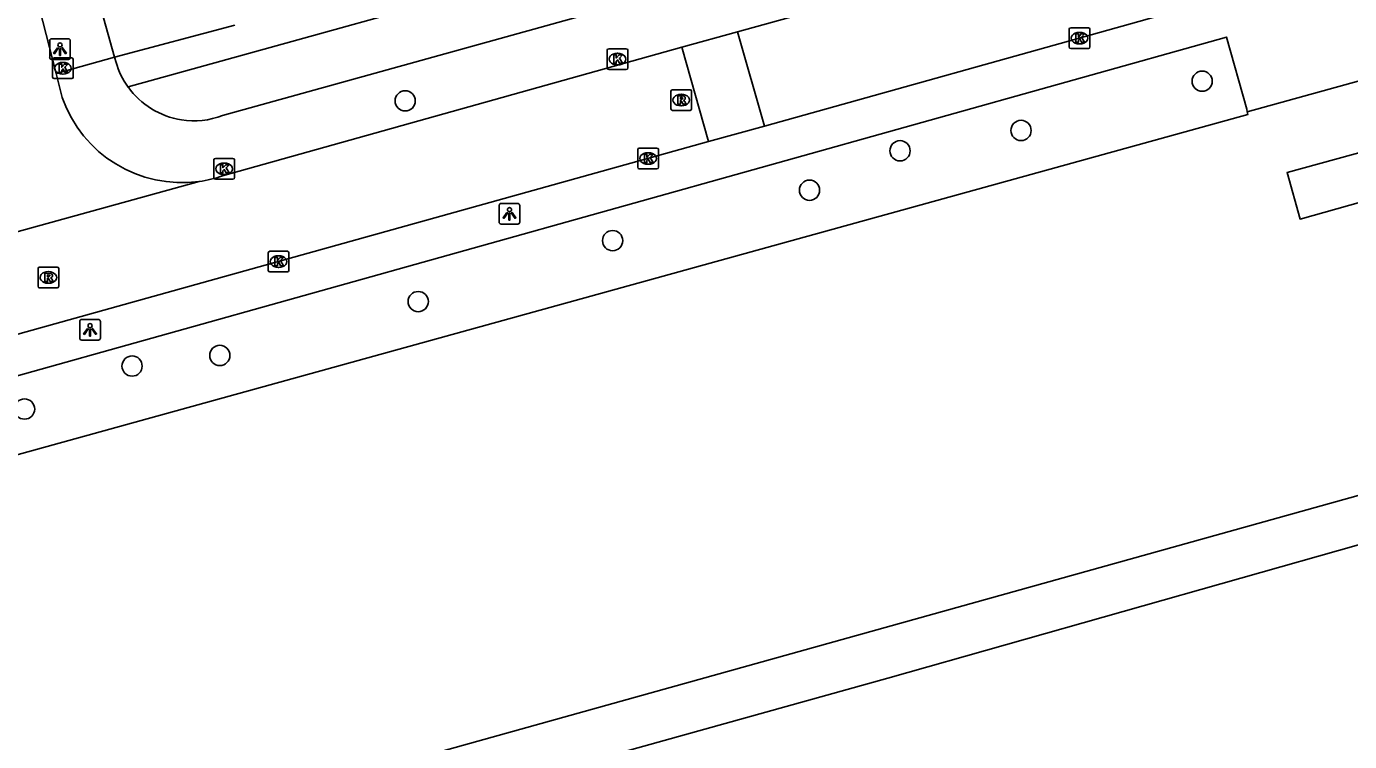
# Model space of a CAD drawing. Extents: x 159053 to 160041, y 380450 to 381422.
# Drawn here: x 159237.4 to 159301.4, y 380903.9 to 380938.4 of the extents above; entities that cross this region are included whole.
import ezdxf

# ---------------------------------------------------------------- set-up
doc = ezdxf.new("R2010")
doc.units = 0
for name, color, linetype in [('IMGEO_Boom', 7, 'Continuous'), ('IMGEO_Groenvoorziening', 7, 'Continuous'), ('IMGEO_Hek', 7, 'Continuous'), ('IMGEO_Kolk', 7, 'Continuous'), ('IMGEO_Lichtpunt', 7, 'Continuous'), ('IMGEO_Muur', 7, 'Continuous'), ('IMGEO_Rijbaan_lokaal_open', 7, 'Continuous'), ('IMGEO_Rioolput', 7, 'Continuous'), ('IMGEO_Voetpad_gesloten', 7, 'Continuous'), ('IMGEO_Voetpad_open', 7, 'Continuous')]:
    doc.layers.add(name, color=color, linetype=linetype)

msp = doc.modelspace()

# ---------------------------------------------------------------- linework, layer by layer
at = {"layer": 'IMGEO_Boom'}
for centre in [(159294.24, 380935.79), (159255.74, 380934.841), (159285.49, 380933.412), (159279.644, 380932.43), (159275.273, 380930.525), (159265.762, 380928.089), (159256.37, 380925.146), (159242.545, 380922.033), (159246.784, 380922.545), (159237.351, 380919.957)]:
    msp.add_circle(centre, 0.489, dxfattribs=at)
at = {"layer": 'IMGEO_Groenvoorziening'}
for points in [[(159242.353, 380935.51), (159264.567, 380941.681)], [(159247.51, 380938.496), (159241.698, 380936.943)], [(159296.42, 380934.314), (159296.448, 380934.184), (159194.979, 380906.143)]]:
    msp.add_lwpolyline(points, dxfattribs=at)
at = {"layer": 'IMGEO_Hek'}
for points in [[(159194.979, 380906.143), (159296.448, 380934.184)], [(159296.448, 380934.184), (159296.42, 380934.314)]]:
    msp.add_lwpolyline(points, dxfattribs=at)
at = {"layer": 'IMGEO_Kolk'}
for p, q in [((159287.816, 380937.444), (159287.816, 380938.296)), ((159287.891, 380938.37), (159288.743, 380938.37)), ((159288.304, 380938.15), (159288.329, 380938.15)), ((159288.817, 380938.296), (159288.817, 380937.444)), ((159265.495, 380936.43), (159265.495, 380937.282)), ((159265.57, 380937.356), (159266.422, 380937.356)), ((159266.496, 380937.282), (159266.496, 380936.43)), ((159288.743, 380937.37), (159287.891, 380937.37)), ((159288.327, 380937.59), (159288.302, 380937.59)), ((159238.705, 380935.99), (159238.705, 380936.842)), ((159238.78, 380936.916), (159239.632, 380936.916)), ((159239.193, 380936.696), (159239.218, 380936.696)), ((159239.706, 380936.842), (159239.706, 380935.99)), ((159266.006, 380936.576), (159265.981, 380936.576)), ((159265.983, 380937.136), (159266.008, 380937.136)), ((159239.632, 380935.916), (159238.78, 380935.916)), ((159239.216, 380936.136), (159239.191, 380936.136)), ((159266.422, 380936.356), (159265.57, 380936.356)), ((159246.569, 380932.059), (159247.421, 380932.059)), ((159266.974, 380931.632), (159266.974, 380932.484)), ((159267.049, 380932.558), (159267.901, 380932.558)), ((159267.462, 380932.338), (159267.487, 380932.338)), ((159267.975, 380932.484), (159267.975, 380931.632)), ((159246.494, 380931.133), (159246.494, 380931.985)), ((159246.982, 380931.839), (159247.007, 380931.839)), ((159247.495, 380931.985), (159247.495, 380931.133)), ((159267.901, 380931.558), (159267.049, 380931.558)), ((159267.485, 380931.778), (159267.46, 380931.778)), ((159247.421, 380931.059), (159246.569, 380931.059)), ((159247.005, 380931.279), (159246.98, 380931.279)), ((159249.198, 380927.579), (159250.05, 380927.579)), ((159249.123, 380926.653), (159249.123, 380927.505)), ((159249.611, 380927.359), (159249.636, 380927.359)), ((159250.124, 380927.505), (159250.124, 380926.653)), ((159250.05, 380926.579), (159249.198, 380926.579)), ((159249.634, 380926.799), (159249.609, 380926.799))]:
    msp.add_line(p, q, dxfattribs=at)
for points in [[(159287.816, 380937.444), (159287.816, 380938.296)], [(159287.891, 380938.37), (159288.743, 380938.37)], [(159288.137, 380938.07), (159288.26, 380938.07), (159288.26, 380937.919), (159288.39, 380938.07), (159288.554, 380938.07), (159288.408, 380937.919), (159288.561, 380937.67), (159288.409, 380937.67), (159288.324, 380937.834), (159288.26, 380937.767), (159288.26, 380937.67), (159288.137, 380937.67), (159288.137, 380938.07)], [(159288.817, 380938.296), (159288.817, 380937.444)], [(159265.495, 380936.43), (159265.495, 380937.282)], [(159265.57, 380937.356), (159266.422, 380937.356)], [(159266.496, 380937.282), (159266.496, 380936.43)], [(159288.743, 380937.37), (159287.891, 380937.37)], [(159238.705, 380935.99), (159238.705, 380936.842)], [(159238.78, 380936.916), (159239.632, 380936.916)], [(159239.026, 380936.616), (159239.149, 380936.616), (159239.149, 380936.465), (159239.279, 380936.616), (159239.443, 380936.616), (159239.297, 380936.465), (159239.45, 380936.216), (159239.298, 380936.216), (159239.213, 380936.38), (159239.149, 380936.313), (159239.149, 380936.216), (159239.026, 380936.216), (159239.026, 380936.616)], [(159239.706, 380936.842), (159239.706, 380935.99)], [(159265.816, 380937.056), (159265.939, 380937.056), (159265.939, 380936.905), (159266.069, 380937.056), (159266.233, 380937.056), (159266.087, 380936.905), (159266.24, 380936.656), (159266.088, 380936.656), (159266.003, 380936.82), (159265.939, 380936.753), (159265.939, 380936.656), (159265.816, 380936.656), (159265.816, 380937.056)], [(159239.632, 380935.916), (159238.78, 380935.916)], [(159266.422, 380936.356), (159265.57, 380936.356)], [(159246.569, 380932.059), (159247.421, 380932.059)], [(159266.974, 380931.632), (159266.974, 380932.484)], [(159267.049, 380932.558), (159267.901, 380932.558)], [(159267.295, 380932.258), (159267.418, 380932.258), (159267.418, 380932.107), (159267.548, 380932.258), (159267.712, 380932.258), (159267.566, 380932.107), (159267.719, 380931.858), (159267.567, 380931.858), (159267.482, 380932.022), (159267.418, 380931.955), (159267.418, 380931.858), (159267.295, 380931.858), (159267.295, 380932.258)], [(159267.975, 380932.484), (159267.975, 380931.632)], [(159246.494, 380931.133), (159246.494, 380931.985)], [(159246.815, 380931.759), (159246.938, 380931.759), (159246.938, 380931.608), (159247.068, 380931.759), (159247.232, 380931.759), (159247.086, 380931.608), (159247.239, 380931.359), (159247.087, 380931.359), (159247.002, 380931.523), (159246.938, 380931.456), (159246.938, 380931.359), (159246.815, 380931.359), (159246.815, 380931.759)], [(159247.495, 380931.985), (159247.495, 380931.133)], [(159267.901, 380931.558), (159267.049, 380931.558)], [(159247.421, 380931.059), (159246.569, 380931.059)], [(159249.198, 380927.579), (159250.05, 380927.579)], [(159249.123, 380926.653), (159249.123, 380927.505)], [(159249.444, 380927.279), (159249.567, 380927.279), (159249.567, 380927.128), (159249.697, 380927.279), (159249.861, 380927.279), (159249.715, 380927.128), (159249.868, 380926.879), (159249.716, 380926.879), (159249.631, 380927.043), (159249.567, 380926.976), (159249.567, 380926.879), (159249.444, 380926.879), (159249.444, 380927.279)], [(159250.124, 380927.505), (159250.124, 380926.653)], [(159250.05, 380926.579), (159249.198, 380926.579)]]:
    msp.add_lwpolyline(points, dxfattribs=at)
for centre, start, end in [((159287.893, 380938.294), 91.55205, 178.44795), ((159287.893, 380938.294), 91.55205, 178.44795), ((159288.741, 380938.294), 1.55205, 88.44795), ((159288.741, 380938.294), 1.55205, 88.44795), ((159265.572, 380937.28), 91.55205, 178.44795), ((159265.572, 380937.28), 91.55205, 178.44795), ((159266.42, 380937.28), 1.55205, 88.44795), ((159266.42, 380937.28), 1.55205, 88.44795), ((159287.893, 380937.446), 181.55205, 268.44795), ((159287.893, 380937.446), 181.55205, 268.44795), ((159288.741, 380937.446), 271.55205, 358.44795), ((159288.741, 380937.446), 271.55205, 358.44795), ((159238.782, 380936.84), 91.55205, 178.44795), ((159238.782, 380936.84), 91.55205, 178.44795), ((159239.63, 380936.84), 1.55205, 88.44795), ((159239.63, 380936.84), 1.55205, 88.44795), ((159238.782, 380935.992), 181.55205, 268.44795), ((159238.782, 380935.992), 181.55205, 268.44795), ((159239.63, 380935.992), 271.55205, 358.44795), ((159239.63, 380935.992), 271.55205, 358.44795), ((159265.572, 380936.432), 181.55205, 268.44795), ((159265.572, 380936.432), 181.55205, 268.44795), ((159266.42, 380936.432), 271.55205, 358.44795), ((159266.42, 380936.432), 271.55205, 358.44795), ((159246.571, 380931.983), 91.55205, 178.44795), ((159246.571, 380931.983), 91.55205, 178.44795), ((159247.419, 380931.983), 1.55205, 88.44795), ((159247.419, 380931.983), 1.55205, 88.44795), ((159267.051, 380932.482), 91.55205, 178.44795), ((159267.051, 380932.482), 91.55205, 178.44795), ((159267.899, 380932.482), 1.55205, 88.44795), ((159267.899, 380932.482), 1.55205, 88.44795), ((159267.051, 380931.634), 181.55205, 268.44795), ((159267.051, 380931.634), 181.55205, 268.44795), ((159267.899, 380931.634), 271.55205, 358.44795), ((159267.899, 380931.634), 271.55205, 358.44795), ((159246.571, 380931.135), 181.55205, 268.44795), ((159246.571, 380931.135), 181.55205, 268.44795), ((159247.419, 380931.135), 271.55205, 358.44795), ((159247.419, 380931.135), 271.55205, 358.44795), ((159249.2, 380927.503), 91.55205, 178.44795), ((159249.2, 380927.503), 91.55205, 178.44795), ((159250.048, 380927.503), 1.55205, 88.44795), ((159250.048, 380927.503), 1.55205, 88.44795), ((159249.2, 380926.655), 181.55205, 268.44795), ((159249.2, 380926.655), 181.55205, 268.44795), ((159250.048, 380926.655), 271.55205, 358.44795), ((159250.048, 380926.655), 271.55205, 358.44795)]:
    msp.add_arc(centre, 0.0765, start, end, dxfattribs=at)
for centre, major_axis, ratio, start_param, end_param in [((159288.303, 380937.87), (-0.387, 0.002), 0.722429, 4.712389, 7.853982), ((159288.328, 380937.87), (-0.39, 0.002), 0.717154, 1.570796, 4.712389), ((159239.192, 380936.416), (-0.387, 0.002), 0.722429, 4.712389, 7.853982), ((159239.217, 380936.416), (-0.39, 0.002), 0.717154, 1.570796, 4.712389), ((159265.982, 380936.856), (-0.387, 0.002), 0.722429, 4.712389, 7.853982), ((159266.007, 380936.856), (-0.39, 0.002), 0.717154, 1.570796, 4.712389), ((159267.461, 380932.058), (-0.387, 0.002), 0.722429, 4.712389, 7.853982), ((159267.486, 380932.058), (-0.39, 0.002), 0.717154, 1.570796, 4.712389), ((159246.981, 380931.559), (-0.387, 0.002), 0.722429, 4.712389, 7.853982), ((159247.006, 380931.559), (-0.39, 0.002), 0.717154, 1.570796, 4.712389), ((159249.61, 380927.079), (-0.387, 0.002), 0.722429, 4.712389, 7.853982), ((159249.635, 380927.079), (-0.39, 0.002), 0.717154, 1.570796, 4.712389)]:
    msp.add_ellipse(centre, major_axis=major_axis, ratio=ratio, start_param=start_param, end_param=end_param, dxfattribs=at)
at = {"layer": 'IMGEO_Lichtpunt'}
for p, q in [((159239.467, 380937.84), (159238.659, 380937.84)), ((159239.467, 380937.84), (159238.659, 380937.84)), ((159238.565, 380937.745), (159238.565, 380936.938)), ((159238.565, 380937.745), (159238.565, 380936.938)), ((159239.561, 380936.938), (159239.561, 380937.745)), ((159239.561, 380936.938), (159239.561, 380937.745)), ((159238.659, 380936.844), (159239.467, 380936.844)), ((159238.659, 380936.844), (159239.467, 380936.844)), ((159260.278, 380929.79), (159260.278, 380928.983)), ((159260.278, 380929.79), (159260.278, 380928.983)), ((159261.18, 380929.885), (159260.372, 380929.885)), ((159261.18, 380929.885), (159260.372, 380929.885)), ((159261.274, 380928.983), (159261.274, 380929.79)), ((159261.274, 380928.983), (159261.274, 380929.79)), ((159260.372, 380928.889), (159261.18, 380928.889)), ((159260.372, 380928.889), (159261.18, 380928.889)), ((159240.017, 380924.188), (159240.017, 380923.381)), ((159240.017, 380924.188), (159240.017, 380923.381)), ((159240.919, 380924.283), (159240.111, 380924.283)), ((159240.919, 380924.283), (159240.111, 380924.283)), ((159241.013, 380923.381), (159241.013, 380924.188)), ((159241.013, 380923.381), (159241.013, 380924.188)), ((159240.111, 380923.287), (159240.919, 380923.287)), ((159240.111, 380923.287), (159240.919, 380923.287))]:
    msp.add_line(p, q, dxfattribs=at)
for points in [[(159238.939, 380937.409), (159238.978, 380937.381), (159238.79, 380937.119), (159238.752, 380937.146), (159238.939, 380937.409)], [(159239.041, 380937.361), (159239.088, 380937.361), (159239.088, 380937.039), (159239.041, 380937.039), (159239.041, 380937.361)], [(159239.151, 380937.381), (159239.189, 380937.408), (159239.376, 380937.146), (159239.337, 380937.118), (159239.151, 380937.381)], [(159260.652, 380929.454), (159260.691, 380929.426), (159260.503, 380929.164), (159260.465, 380929.191), (159260.652, 380929.454)], [(159260.754, 380929.406), (159260.801, 380929.406), (159260.801, 380929.084), (159260.754, 380929.084), (159260.754, 380929.406)], [(159260.864, 380929.426), (159260.902, 380929.453), (159261.089, 380929.191), (159261.05, 380929.163), (159260.864, 380929.426)], [(159240.391, 380923.852), (159240.43, 380923.824), (159240.242, 380923.562), (159240.204, 380923.589), (159240.391, 380923.852)], [(159240.493, 380923.804), (159240.54, 380923.804), (159240.54, 380923.482), (159240.493, 380923.482), (159240.493, 380923.804)], [(159240.603, 380923.824), (159240.641, 380923.851), (159240.828, 380923.589), (159240.789, 380923.561), (159240.603, 380923.824)]]:
    msp.add_lwpolyline(points, dxfattribs=at)
for centre in [(159239.064, 380937.543), (159260.777, 380929.588), (159240.516, 380923.986)]:
    msp.add_circle(centre, 0.0994, dxfattribs=at)
for centre, start, end in [((159238.659, 380937.745), 90, 180), ((159238.659, 380937.745), 90, 180), ((159239.467, 380937.745), 0, 90), ((159239.467, 380937.745), 0, 90), ((159238.659, 380936.938), 180, 270), ((159238.659, 380936.938), 180, 270), ((159239.467, 380936.938), 270, 0), ((159239.467, 380936.938), 270, 360), ((159260.372, 380929.79), 90, 180), ((159260.372, 380929.79), 90, 180), ((159261.18, 380929.79), 0, 90), ((159261.18, 380929.79), 0, 90), ((159260.372, 380928.983), 180, 270), ((159260.372, 380928.983), 180, 270), ((159261.18, 380928.983), 270, 0), ((159261.18, 380928.983), 270, 360), ((159240.111, 380924.188), 90, 180), ((159240.111, 380924.188), 90, 180), ((159240.919, 380924.188), 0, 90), ((159240.919, 380924.188), 0, 90), ((159240.111, 380923.381), 180, 270), ((159240.111, 380923.381), 180, 270), ((159240.919, 380923.381), 270, 0), ((159240.919, 380923.381), 270, 360)]:
    msp.add_arc(centre, 0.0946, start, end, dxfattribs=at)
at = {"layer": 'IMGEO_Muur'}
msp.add_lwpolyline([(159296.42, 380934.314), (159309.054, 380937.802)], dxfattribs=at)
at = {"layer": 'IMGEO_Rijbaan_lokaal_open'}
for points in [[(159238.874, 380936.156), (159234.335, 380953.821), (159233.764, 380955.863)], [(159309.441, 380943.822), (159291.177, 380938.669), (159273.09, 380933.625)], [(159289.451, 380943.067), (159271.799, 380938.174)], [(159269.102, 380937.427), (159271.799, 380938.174)], [(159271.799, 380938.174), (159273.09, 380933.625)], [(159246.913, 380931.213), (159269.102, 380937.427)], [(159269.102, 380937.427), (159270.392, 380932.872)], [(159238.874, 380936.156), (159239.173, 380934.996)], [(159273.09, 380933.625), (159270.392, 380932.872)], [(159270.392, 380932.872), (159251.048, 380927.477), (159212.83, 380916.824), (159205.315, 380914.615)], [(159245.785, 380930.949), (159228.811, 380926.254)]]:
    msp.add_lwpolyline(points, dxfattribs=at)
for centre, radius, start, end in [((159244.955, 380937.018), 6.126, 199.27535, 277.78564), ((159244.97, 380936.974), 6.08, 277.70533, 288.63978)]:
    msp.add_arc(centre, radius, start, end, dxfattribs=at)
at = {"layer": 'IMGEO_Rioolput'}
for p, q in [((159268.576, 380934.454), (159268.576, 380935.306)), ((159268.651, 380935.38), (159269.503, 380935.38)), ((159269.577, 380935.306), (159269.577, 380934.454)), ((159269.087, 380934.6), (159269.062, 380934.6)), ((159269.064, 380935.16), (159269.089, 380935.16)), ((159269.503, 380934.38), (159268.651, 380934.38)), ((159238.001, 380925.886), (159238.001, 380926.738)), ((159238.076, 380926.812), (159238.928, 380926.812)), ((159238.489, 380926.592), (159238.514, 380926.592)), ((159239.002, 380926.738), (159239.002, 380925.886)), ((159238.928, 380925.812), (159238.076, 380925.812)), ((159238.512, 380926.032), (159238.487, 380926.032))]:
    msp.add_line(p, q, dxfattribs=at)
for points in [[(159268.576, 380934.454), (159268.576, 380935.306)], [(159268.651, 380935.38), (159269.503, 380935.38)], [(159269.577, 380935.306), (159269.577, 380934.454)], [(159269.165, 380935.078), (159268.913, 380935.08), (159268.913, 380934.68)], [(159268.913, 380934.68), (159269.037, 380934.68), (159269.037, 380934.842), (159269.048, 380934.842)], [(159269.091, 380934.999), (159269.037, 380934.999), (159269.037, 380934.918)], [(159269.037, 380934.918), (159269.089, 380934.918)], [(159269.095, 380934.813), (159269.166, 380934.68), (159269.306, 380934.68), (159269.241, 380934.806)], [(159269.503, 380934.38), (159268.651, 380934.38)], [(159238.001, 380925.886), (159238.001, 380926.738)], [(159238.076, 380926.812), (159238.928, 380926.812)], [(159238.59, 380926.51), (159238.338, 380926.512), (159238.338, 380926.112)], [(159238.516, 380926.431), (159238.462, 380926.431), (159238.462, 380926.35)], [(159238.462, 380926.35), (159238.514, 380926.35)], [(159239.002, 380926.738), (159239.002, 380925.886)], [(159238.928, 380925.812), (159238.076, 380925.812)], [(159238.338, 380926.112), (159238.462, 380926.112), (159238.462, 380926.274), (159238.473, 380926.274)], [(159238.52, 380926.245), (159238.591, 380926.112), (159238.731, 380926.112), (159238.666, 380926.238)]]:
    msp.add_lwpolyline(points, dxfattribs=at)
for centre, radius, start, end in [((159268.653, 380935.304), 0.0765, 91.55205, 178.44795), ((159268.653, 380935.304), 0.0765, 91.55205, 178.44795), ((159269.501, 380935.304), 0.0765, 1.55205, 88.44795), ((159269.501, 380935.304), 0.0765, 1.55205, 88.44795), ((159269.047, 380934.789), 0.0533, 26.02933, 88.69889), ((159269.073, 380935.107), 0.19, 274.7715, 282.96867), ((159269.097, 380934.903), 0.0964, 77.00612, 93.18647), ((159269.111, 380934.96), 0.0378, 276.66336, 79.67722), ((159269.164, 380934.968), 0.109, 350.36119, 89.41601), ((159269.162, 380934.968), 0.112, 277.58423, 350.98172), ((159269.146, 380934.753), 0.108, 29.51342, 73.79051), ((159268.653, 380934.456), 0.0765, 181.55205, 268.44795), ((159268.653, 380934.456), 0.0765, 181.55205, 268.44795), ((159269.501, 380934.456), 0.0765, 271.55205, 358.44795), ((159269.501, 380934.456), 0.0765, 271.55205, 358.44795), ((159238.078, 380926.736), 0.0765, 91.55205, 178.44795), ((159238.078, 380926.736), 0.0765, 91.55205, 178.44795), ((159238.498, 380926.539), 0.19, 274.7715, 282.96867), ((159238.522, 380926.335), 0.0964, 77.00612, 93.18647), ((159238.536, 380926.392), 0.0378, 276.66336, 79.67722), ((159238.589, 380926.4), 0.109, 350.36119, 89.41601), ((159238.587, 380926.4), 0.112, 277.58423, 350.98172), ((159238.571, 380926.185), 0.108, 29.51342, 73.79051), ((159238.926, 380926.736), 0.0765, 1.55205, 88.44795), ((159238.926, 380926.736), 0.0765, 1.55205, 88.44795), ((159238.078, 380925.888), 0.0765, 181.55205, 268.44795), ((159238.078, 380925.888), 0.0765, 181.55205, 268.44795), ((159238.472, 380926.221), 0.0533, 26.02933, 88.69889), ((159238.926, 380925.888), 0.0765, 271.55205, 358.44795), ((159238.926, 380925.888), 0.0765, 271.55205, 358.44795)]:
    msp.add_arc(centre, radius, start, end, dxfattribs=at)
for centre, major_axis, ratio, start_param, end_param in [((159269.063, 380934.88), (-0.387, 0.002), 0.722429, 4.712389, 7.853982), ((159269.088, 380934.88), (-0.39, 0.002), 0.717154, 1.570796, 4.712389), ((159238.488, 380926.312), (-0.387, 0.002), 0.722429, 4.712389, 7.853982), ((159238.513, 380926.312), (-0.39, 0.002), 0.717154, 1.570796, 4.712389)]:
    msp.add_ellipse(centre, major_axis=major_axis, ratio=ratio, start_param=start_param, end_param=end_param, dxfattribs=at)
at = {"layer": 'IMGEO_Voetpad_gesloten'}
msp.add_lwpolyline([(159320.026, 380918.376), (159301.8, 380913.396), (159279.05, 380906.957), (159221.084, 380890.807), (159206.081, 380886.572), (159205.42, 380889.01), (159218.379, 380892.522), (159318.679, 380920.497)], dxfattribs=at)
at = {"layer": 'IMGEO_Voetpad_open'}
for points in [[(159241.698, 380936.943), (159224.043, 381000), (159217.284, 381024.142)], [(159266.365, 380939.531), (159246.921, 380934.139)], [(159194.248, 380908.271), (159195.395, 380909.913), (159199.726, 380911.13), (159295.42, 380937.918), (159296.393, 380934.435), (159296.42, 380934.314)], [(159296.42, 380934.314), (159309.054, 380937.802)], [(159241.698, 380936.943), (159238.874, 380936.156)], [(159241.77, 380936.7), (159241.698, 380936.943)], [(159308.663, 380934.21), (159298.341, 380931.373), (159298.973, 380929.13), (159305.427, 380930.949), (159318.603, 380934.661)]]:
    msp.add_lwpolyline(points, dxfattribs=at)
for centre, radius, start, end in [((159245.534, 380937.806), 3.924, 196.3788, 215.82314), ((159245.548, 380937.807), 3.935, 215.71424, 260.94922), ((159245.533, 380937.609), 3.737, 260.69318, 291.79776)]:
    msp.add_arc(centre, radius, start, end, dxfattribs=at)

doc.saveas('drawing.dxf')
